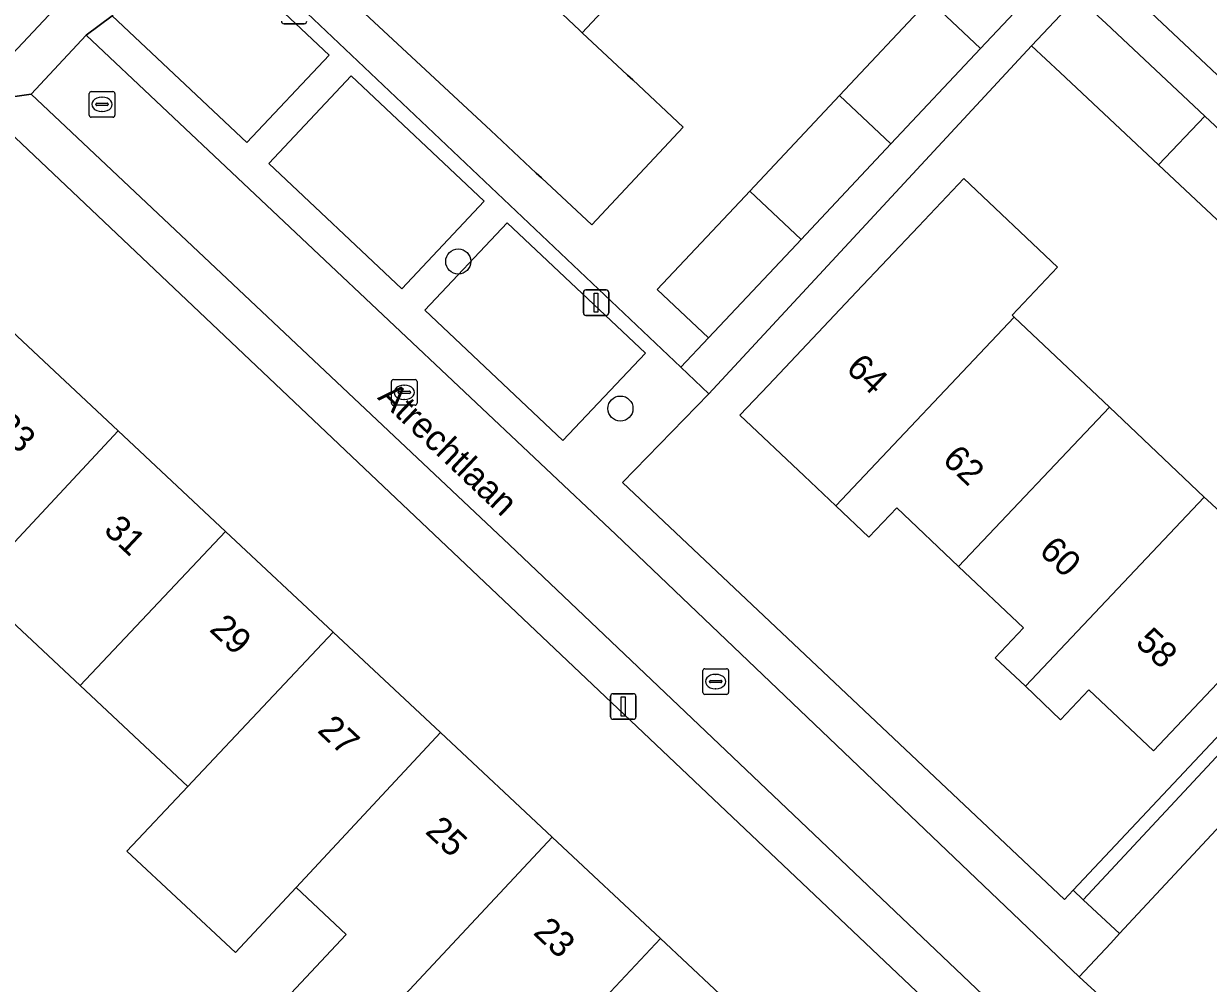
# Model space of a CAD drawing. Extents: x 158472 to 159562, y 388525 to 389606.
# Drawn here: x 159160.92 to 159207.13, y 389274.6 to 389312.04 of the extents above; entities that cross this region are included whole.
import ezdxf

# ---------------------------------------------------------------- set-up
doc = ezdxf.new("R2010")
doc.units = 0
for name, color, linetype in [('IMGEO_Boom', 7, 'Continuous'), ('IMGEO_Erf', 7, 'Continuous'), ('IMGEO_Kolk', 7, 'Continuous'), ('IMGEO_Lichtmast', 7, 'Continuous'), ('IMGEO_Openbare_ruimte_label', 7, 'Continuous'), ('IMGEO_Pand', 7, 'Continuous'), ('IMGEO_Pand_nummerreeks', 7, 'Continuous'), ('IMGEO_Parkeervlak_open', 7, 'Continuous'), ('IMGEO_Rijbaan_lokaal_open', 7, 'Continuous'), ('IMGEO_Voetpad_open', 7, 'Continuous')]:
    doc.layers.add(name, color=color, linetype=linetype)

msp = doc.modelspace()

# ---------------------------------------------------------------- linework, layer by layer
at = {"layer": 'IMGEO_Boom'}
for centre in [(159177.874, 389302.759), (159184.202, 389297.024)]:
    msp.add_circle(centre, 0.489, dxfattribs=at)
at = {"layer": 'IMGEO_Erf'}
for points in [[(159202.964, 389314.291), (159220.385, 389297.919), (159222.058, 389296.443), (159255.138, 389317.689)], [(159168.021, 389316.211), (159186.557, 389298.639), (159187.642, 389299.784), (159185.639, 389301.667), (159189.064, 389305.311), (159189.248, 389305.506), (159192.753, 389309.236), (159196.247, 389312.954)], [(159186.194, 389315.418), (159182.708, 389311.681), (159184.481, 389310.027), (159184.68, 389309.841), (159186.648, 389308.004), (159183.086, 389304.187), (159181.118, 389306.023), (159180.918, 389306.209), (159179.145, 389307.864), (159172.961, 389313.634)], [(159233.498, 389225.39), (159224.966, 389238.955), (159216.237, 389250), (159200.934, 389269.362), (159159.334, 389308.772)], [(159160.458, 389300.042), (159164.611, 389296.154), (159168.8, 389292.232), (159172.993, 389288.307), (159177.187, 389284.381), (159181.544, 389280.301), (159185.762, 389276.352), (159189.979, 389272.404), (159186.562, 389268.754), (159184.328, 389266.368), (159180.111, 389270.316), (159177.856, 389267.907), (159173.638, 389271.856), (159173.735, 389271.96), (159171.341, 389274.202), (159173.502, 389276.504), (159171.545, 389278.336), (159169.179, 389275.8), (159164.942, 389279.755), (159167.325, 389282.286), (159163.126, 389286.217), (159158.969, 389290.11)]]:
    msp.add_lwpolyline(points, dxfattribs=at)
for points in [[(159212.636, 389299.555), (159208.923, 389303.034), (159205.195, 389306.527), (159201.35, 389310.13), (159200.242, 389311.168), (159187.654, 389297.599), (159184.276, 389294.141), (159201.524, 389277.875), (159201.864, 389278.236), (159219.369, 389296.839), (159218.276, 389297.864), (159216.482, 389295.95), (159212.834, 389299.369)], [(159207.247, 389293.319), (159210.879, 389289.882), (159205, 389283.669), (159202.479, 389286.054), (159201.374, 389284.887), (159199.998, 389286.189), (159198.821, 389287.303), (159199.925, 389288.469), (159197.391, 389290.867), (159194.978, 389293.15), (159193.897, 389292.007), (159192.601, 389293.233), (159191.373, 389294.396), (159188.865, 389296.77), (159189.973, 389297.941), (159193.41, 389301.573), (159195.824, 389304.125), (159197.594, 389305.996), (159201.253, 389302.535), (159199.483, 389300.663), (159199.566, 389300.585), (159203.276, 389297.076), (159206.979, 389293.572)]]:
    msp.add_lwpolyline(points, close=True, dxfattribs=at)
at = {"layer": 'IMGEO_Kolk'}
for p, q in [((159163.551, 389309.389), (159164.403, 389309.389)), ((159163.476, 389308.463), (159163.476, 389309.315)), ((159163.735, 389308.883), (159163.735, 389308.895)), ((159163.778, 389308.932), (159164.176, 389308.932)), ((159163.964, 389309.169), (159163.989, 389309.169)), ((159164.219, 389308.895), (159164.219, 389308.883)), ((159164.477, 389309.315), (159164.477, 389308.463)), ((159164.173, 389308.846), (159163.775, 389308.846)), ((159163.987, 389308.609), (159163.962, 389308.609)), ((159164.403, 389308.389), (159163.551, 389308.389)), ((159175.268, 389297.23), (159175.268, 389298.082)), ((159175.343, 389298.156), (159176.195, 389298.156)), ((159175.756, 389297.936), (159175.781, 389297.936)), ((159176.269, 389298.082), (159176.269, 389297.23)), ((159175.527, 389297.65), (159175.527, 389297.662)), ((159175.965, 389297.613), (159175.567, 389297.613)), ((159175.57, 389297.699), (159175.968, 389297.699)), ((159175.779, 389297.376), (159175.754, 389297.376)), ((159176.011, 389297.662), (159176.011, 389297.65)), ((159176.195, 389297.156), (159175.343, 389297.156)), ((159187.415, 389285.949), (159187.415, 389286.801)), ((159187.49, 389286.875), (159188.342, 389286.875)), ((159188.416, 389286.801), (159188.416, 389285.949)), ((159187.674, 389286.369), (159187.674, 389286.381)), ((159188.112, 389286.332), (159187.714, 389286.332)), ((159187.717, 389286.418), (159188.115, 389286.418)), ((159187.903, 389286.655), (159187.928, 389286.655)), ((159188.158, 389286.381), (159188.158, 389286.369)), ((159188.342, 389285.875), (159187.49, 389285.875)), ((159187.926, 389286.095), (159187.901, 389286.095))]:
    msp.add_line(p, q, dxfattribs=at)
for points in [[(159163.551, 389309.389), (159164.403, 389309.389)], [(159163.476, 389308.463), (159163.476, 389309.315)], [(159164.477, 389309.315), (159164.477, 389308.463)], [(159164.403, 389308.389), (159163.551, 389308.389)], [(159175.268, 389297.23), (159175.268, 389298.082)], [(159175.343, 389298.156), (159176.195, 389298.156)], [(159176.269, 389298.082), (159176.269, 389297.23)], [(159176.195, 389297.156), (159175.343, 389297.156)], [(159187.415, 389285.949), (159187.415, 389286.801)], [(159187.49, 389286.875), (159188.342, 389286.875)], [(159188.416, 389286.801), (159188.416, 389285.949)], [(159188.342, 389285.875), (159187.49, 389285.875)]]:
    msp.add_lwpolyline(points, dxfattribs=at)
for centre, radius, start, end in [((159163.553, 389309.313), 0.0765, 91.552, 178.448), ((159163.553, 389309.313), 0.0765, 91.552, 178.448), ((159164.401, 389309.313), 0.0765, 1.552, 88.448), ((159164.401, 389309.313), 0.0765, 1.552, 88.448), ((159163.775, 389308.892), 0.0403, 85.8775, 175.7526), ((159163.772, 389308.882), 0.0366, 178.938, 274.7102), ((159164.176, 389308.889), 0.043, 264.8664, 352.4533), ((159164.18, 389308.894), 0.0386, 1.7309, 96.639), ((159163.553, 389308.465), 0.0765, 181.552, 268.448), ((159163.553, 389308.465), 0.0765, 181.552, 268.448), ((159164.401, 389308.465), 0.0765, 271.552, 358.448), ((159164.401, 389308.465), 0.0765, 271.552, 358.448), ((159175.345, 389298.08), 0.0765, 91.552, 178.448), ((159175.345, 389298.08), 0.0765, 91.552, 178.448), ((159176.193, 389298.08), 0.0765, 1.552, 88.448), ((159176.193, 389298.08), 0.0765, 1.552, 88.448), ((159175.567, 389297.659), 0.0403, 85.8775, 175.7526), ((159175.564, 389297.649), 0.0366, 178.938, 274.7102), ((159175.968, 389297.656), 0.043, 264.8664, 352.4533), ((159175.972, 389297.661), 0.0386, 1.7309, 96.639), ((159175.345, 389297.232), 0.0765, 181.552, 268.448), ((159175.345, 389297.232), 0.0765, 181.552, 268.448), ((159176.193, 389297.232), 0.0765, 271.552, 358.448), ((159176.193, 389297.232), 0.0765, 271.552, 358.448), ((159187.492, 389286.799), 0.0765, 91.552, 178.448), ((159187.492, 389286.799), 0.0765, 91.552, 178.448), ((159188.34, 389286.799), 0.0765, 1.552, 88.448), ((159188.34, 389286.799), 0.0765, 1.552, 88.448), ((159187.714, 389286.378), 0.0403, 85.8775, 175.7526), ((159187.711, 389286.368), 0.0366, 178.938, 274.7102), ((159188.115, 389286.375), 0.043, 264.8664, 352.4533), ((159188.119, 389286.38), 0.0386, 1.7309, 96.639), ((159187.492, 389285.951), 0.0765, 181.552, 268.448), ((159187.492, 389285.951), 0.0765, 181.552, 268.448), ((159188.34, 389285.951), 0.0765, 271.552, 358.448), ((159188.34, 389285.951), 0.0765, 271.552, 358.448)]:
    msp.add_arc(centre, radius, start, end, dxfattribs=at)
for centre, major_axis, ratio, start_param, end_param in [((159163.963, 389308.889), (-0.387, 0.002), 0.722429, 4.712389, 7.853982), ((159163.988, 389308.889), (-0.39, 0.002), 0.717154, 1.570796, 4.712389), ((159175.755, 389297.656), (-0.387, 0.002), 0.722429, 4.712389, 7.853982), ((159175.78, 389297.656), (-0.39, 0.002), 0.717154, 1.570796, 4.712389), ((159187.902, 389286.375), (-0.387, 0.002), 0.722429, 4.712389, 7.853982), ((159187.927, 389286.375), (-0.39, 0.002), 0.717154, 1.570796, 4.712389)]:
    msp.add_ellipse(centre, major_axis=major_axis, ratio=ratio, start_param=start_param, end_param=end_param, dxfattribs=at)
at = {"layer": 'IMGEO_Lichtmast'}
for p, q in [((159171.867, 389312.036), (159171.077, 389312.036)), ((159171.077, 389312.036), (159171.867, 389312.036)), ((159182.754, 389300.753), (159182.754, 389301.553)), ((159182.754, 389301.553), (159182.754, 389300.753)), ((159182.854, 389301.653), (159183.644, 389301.653)), ((159183.644, 389301.653), (159182.854, 389301.653)), ((159183.744, 389301.553), (159183.744, 389300.753)), ((159183.744, 389300.753), (159183.744, 389301.553)), ((159183.644, 389300.653), (159182.854, 389300.653)), ((159182.854, 389300.653), (159183.644, 389300.653)), ((159183.813, 389285.001), (159183.813, 389285.801)), ((159183.813, 389285.801), (159183.813, 389285.001)), ((159183.913, 389285.901), (159184.703, 389285.901)), ((159184.703, 389285.901), (159183.913, 389285.901)), ((159184.803, 389285.801), (159184.803, 389285.001)), ((159184.803, 389285.001), (159184.803, 389285.801)), ((159184.703, 389284.901), (159183.913, 389284.901)), ((159183.913, 389284.901), (159184.703, 389284.901))]:
    msp.add_line(p, q, dxfattribs=at)
for points in [[(159183.174, 389301.528), (159183.324, 389301.528), (159183.324, 389300.778), (159183.174, 389300.778), (159183.174, 389301.528)], [(159184.233, 389285.776), (159184.383, 389285.776), (159184.383, 389285.026), (159184.233, 389285.026), (159184.233, 389285.776)]]:
    msp.add_lwpolyline(points, dxfattribs=at)
for centre, start, end in [((159171.077, 389312.136), 180, 270), ((159171.077, 389312.136), 180, 270), ((159171.867, 389312.136), 270, 0), ((159171.867, 389312.136), 270, 0), ((159182.854, 389301.553), 90, 180), ((159182.854, 389301.553), 90, 180), ((159183.644, 389301.553), 0, 90), ((159183.644, 389301.553), 360, 90), ((159182.854, 389300.753), 180, 270), ((159182.854, 389300.753), 180, 270), ((159183.644, 389300.753), 270, 0), ((159183.644, 389300.753), 270, 0), ((159183.913, 389285.801), 90, 180), ((159183.913, 389285.801), 90, 180), ((159184.703, 389285.801), 0, 90), ((159184.703, 389285.801), 360, 90), ((159183.913, 389285.001), 180, 270), ((159183.913, 389285.001), 180, 270), ((159184.703, 389285.001), 270, 0), ((159184.703, 389285.001), 270, 0)]:
    msp.add_arc(centre, 0.1, start, end, dxfattribs=at)
at = {"layer": 'IMGEO_Pand'}
for points in [[(159186.194, 389315.418), (159186.119, 389315.49), (159180.086, 389321.177), (159177.828, 389318.757), (159176.58, 389319.922), (159175.363, 389318.618), (159182.618, 389311.767), (159182.708, 389311.681)], [(159175.363, 389318.618), (159174.183, 389317.353), (159171.759, 389314.755), (159172.961, 389313.634), (159179.145, 389307.864), (159180.918, 389306.209), (159181.118, 389306.023), (159183.086, 389304.187), (159186.648, 389308.004), (159184.68, 389309.841), (159184.481, 389310.027), (159182.708, 389311.681), (159182.618, 389311.767)], [(159201.741, 389314.785), (159199.74, 389316.671), (159196.247, 389312.954), (159198.248, 389311.068)], [(159203.144, 389312.044), (159202.036, 389313.083), (159200.242, 389311.168), (159201.35, 389310.13), (159205.195, 389306.527), (159206.999, 389308.431)], [(159194.754, 389307.351), (159198.248, 389311.068), (159196.247, 389312.954), (159192.753, 389309.236)], [(159191.246, 389303.619), (159194.754, 389307.351), (159192.753, 389309.236), (159189.248, 389305.506)], [(159210.728, 389304.938), (159206.999, 389308.431), (159205.195, 389306.527), (159208.923, 389303.034)], [(159199.566, 389300.585), (159199.483, 389300.663), (159201.253, 389302.535), (159197.594, 389305.996), (159195.824, 389304.125), (159193.41, 389301.573), (159189.973, 389297.941), (159188.865, 389296.77), (159191.373, 389294.396), (159192.601, 389293.233)], [(159191.246, 389303.619), (159189.248, 389305.506), (159189.064, 389305.311), (159185.639, 389301.667), (159187.642, 389299.784), (159191.067, 389303.428)], [(159199.566, 389300.585), (159192.601, 389293.233), (159193.897, 389292.007), (159194.978, 389293.15), (159197.391, 389290.867), (159203.276, 389297.076)], [(159158.969, 389290.11), (159164.611, 389296.154), (159160.458, 389300.042), (159154.811, 389294.002)], [(159199.998, 389286.189), (159206.979, 389293.572), (159203.276, 389297.076), (159197.391, 389290.867), (159199.925, 389288.469), (159198.821, 389287.303)], [(159163.126, 389286.217), (159168.8, 389292.232), (159164.611, 389296.154), (159158.969, 389290.11)], [(159199.998, 389286.189), (159201.374, 389284.887), (159202.479, 389286.054), (159205, 389283.669), (159210.879, 389289.882), (159207.247, 389293.319), (159206.979, 389293.572)], [(159172.993, 389288.307), (159168.8, 389292.232), (159163.126, 389286.217), (159167.325, 389282.286), (159167.501, 389282.473)], [(159177.187, 389284.381), (159172.993, 389288.307), (159167.501, 389282.473), (159167.325, 389282.286), (159164.942, 389279.755), (159169.179, 389275.8), (159171.545, 389278.336)], [(159177.187, 389284.381), (159171.545, 389278.336), (159173.502, 389276.504), (159171.341, 389274.202), (159173.735, 389271.96), (159181.544, 389280.301)], [(159185.762, 389276.352), (159181.544, 389280.301), (159173.735, 389271.96), (159173.638, 389271.856), (159177.856, 389267.907), (159180.111, 389270.316)], [(159185.762, 389276.352), (159180.111, 389270.316), (159184.328, 389266.368), (159186.562, 389268.754), (159189.979, 389272.404)]]:
    msp.add_lwpolyline(points, close=True, dxfattribs=at)
at = {"layer": 'IMGEO_Parkeervlak_open'}
for points in [[(159167.59, 389315.757), (159164.375, 389312.346), (159169.623, 389307.4), (159172.838, 389310.811)], [(159175.676, 389301.696), (159178.891, 389305.107), (159173.7, 389309.999), (159170.485, 389306.588)], [(159181.959, 389295.774), (159185.174, 389299.186), (159179.782, 389304.267), (159176.567, 389300.856)], [(159220.176, 389294.249), (159218.722, 389295.53), (159202.258, 389277.865), (159203.675, 389276.544)]]:
    msp.add_lwpolyline(points, close=True, dxfattribs=at)
at = {"layer": 'IMGEO_Rijbaan_lokaal_open'}
msp.add_lwpolyline([(159202.102, 389274.857), (159184.022, 389292.111), (159163.36, 389311.584), (159161.216, 389309.283), (159179.875, 389291.701), (159202.566, 389270.139), (159213.599, 389259.718), (159219.82, 389250), (159234.642, 389226.846), (159237.316, 389228.642), (159223.585, 389250), (159222.555, 389251.603), (159215.49, 389262.592)], close=True, dxfattribs=at)
msp.add_lwpolyline([(159224.784, 389290.431), (159231.283, 389294.623), (159229.054, 389298.091), (159221.398, 389293.172), (159220.176, 389294.249), (159203.675, 389276.544), (159203.329, 389276.173), (159202.102, 389274.857), (159215.49, 389262.592), (159210.787, 389269.877), (159207.64, 389274.751), (159209.406, 389276.582), (159212.174, 389279.452)], dxfattribs=at)
at = {"layer": 'IMGEO_Voetpad_open'}
for points in [[(159255.138, 389317.689), (159222.058, 389296.443), (159220.385, 389297.919), (159219.369, 389296.839), (159201.864, 389278.236), (159202.258, 389277.865), (159218.722, 389295.53), (159220.176, 389294.249), (159221.398, 389293.172), (159229.054, 389298.091), (159231.427, 389299.616), (159235.893, 389302.485), (159255.147, 389314.78)], [(159201.741, 389314.785), (159198.248, 389311.068), (159194.754, 389307.351), (159191.246, 389303.619), (159191.067, 389303.428), (159187.642, 389299.784), (159186.557, 389298.639), (159187.654, 389297.599), (159200.242, 389311.168), (159202.036, 389313.083)], [(159203.144, 389312.044), (159206.999, 389308.431), (159210.728, 389304.938), (159214.438, 389301.461), (159214.628, 389301.283), (159218.276, 389297.864), (159219.369, 389296.839), (159220.385, 389297.919), (159202.964, 389314.291)], [(159162.897, 389313.443), (159158.649, 389308.919), (159161.216, 389309.283), (159163.36, 389311.584), (159164.375, 389312.346)], [(159206.734, 389205.297), (159206.467, 389205.719), (159209.645, 389207.762), (159209.912, 389207.34), (159210.737, 389207.87), (159210.47, 389208.292), (159213.699, 389210.368), (159213.966, 389209.946), (159216.964, 389211.873), (159230.169, 389220.255), (159232.515, 389221.745), (159234.871, 389223.24), (159234.313, 389224.118), (159234.642, 389226.846), (159219.82, 389250), (159213.599, 389259.718), (159202.566, 389270.139), (159179.875, 389291.701), (159161.216, 389309.283), (159158.649, 389308.919)], [(159159.334, 389308.772), (159200.934, 389269.362), (159216.237, 389250), (159224.966, 389238.955), (159233.498, 389225.39), (159227.35, 389221.435), (159220.412, 389217.002), (159212.451, 389211.9), (159209.735, 389210.165), (159208.428, 389209.355), (159205.734, 389207.633), (159197.768, 389202.488), (159190.823, 389198.057), (159188.016, 389196.245), (159187.463, 389195.888), (159185.632, 389195.955), (159185.06, 389196.846), (159176.838, 389209.665), (159175.321, 389212.031), (159169.184, 389221.6), (159166.016, 389226.539), (159163.783, 389229.067), (159142.406, 389249.076)]]:
    msp.add_lwpolyline(points, dxfattribs=at)
for points in [[(159187.654, 389297.599), (159186.557, 389298.639), (159168.021, 389316.211), (159167.59, 389315.757), (159172.838, 389310.811), (159169.623, 389307.4), (159164.375, 389312.346), (159163.36, 389311.584), (159184.022, 389292.111), (159202.102, 389274.857), (159203.329, 389276.173), (159203.675, 389276.544), (159202.258, 389277.865), (159201.864, 389278.236), (159201.524, 389277.875), (159184.276, 389294.141)], [(159157.891, 389309.631), (159158.649, 389308.919), (159162.897, 389313.443), (159162.139, 389314.155)], [(159175.676, 389301.696), (159170.485, 389306.588), (159173.7, 389309.999), (159178.891, 389305.107)], [(159181.959, 389295.774), (159176.567, 389300.856), (159179.782, 389304.267), (159185.174, 389299.186)]]:
    msp.add_lwpolyline(points, close=True, dxfattribs=at)

# ---------------------------------------------------------------- texts
at = {"layer": 'IMGEO_Openbare_ruimte_label'}
msp.add_text('Atrechtlaan', height=1, rotation=316.4584, dxfattribs=at).set_placement((159174.691, 389297.423))
at = {"layer": 'IMGEO_Pand_nummerreeks'}
for s, rotation, p in [('64', 316.587, (159192.958, 389298.529)), ('33', 316.8867, (159159.709, 389296.251)), ('62', 316.5868, (159196.72, 389294.971)), ('31', 316.8867, (159164.001, 389292.232)), ('60', 316.5868, (159200.489, 389291.407)), ('29', 316.8849, (159168.128, 389288.369)), ('58', 316.5868, (159204.252, 389287.846)), ('27', 316.8849, (159172.338, 389284.428)), ('25', 316.8867, (159176.547, 389280.486)), ('23', 316.8867, (159180.757, 389276.545))]:
    msp.add_text(s, height=1, rotation=rotation, dxfattribs=at).set_placement(p)

doc.saveas('drawing.dxf')
